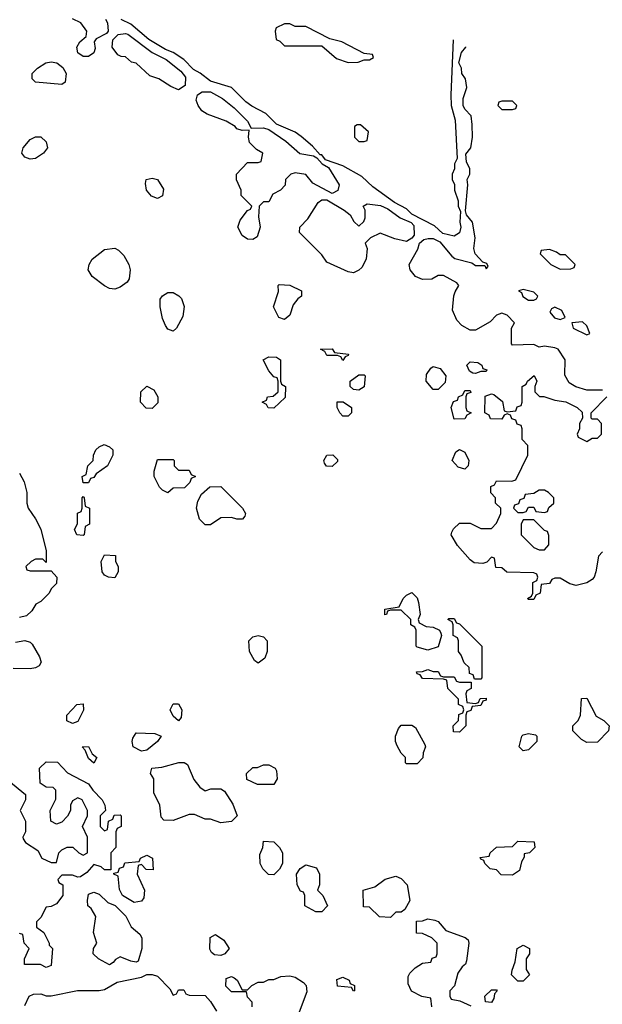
# Model space of a CAD drawing. Header units: inches. Extents: x 2380249 to 2585472, y 382747 to 546448.
# Tile 618 of 626: x 2506891 to 2509089, y 504839 to 508553. Entities that reach past the tile are written whole.
import ezdxf

# ---------------------------------------------------------------- set-up
doc = ezdxf.new("R2010")
doc.units = ezdxf.units.IN
doc.header["$MEASUREMENT"] = 0
doc.layers.add('C5500', color=7, linetype='Continuous')

msp = doc.modelspace()

# ---------------------------------------------------------------- linework, layer by layer
at = {"layer": 'C5500', "color": 4, "elevation": 48}
for points in [[(2507214.8, 508554.8), (2507221.4, 508541.4), (2507224, 508510), (2507218.4, 508501.6), (2507179.6, 508480.4), (2507171.3, 508470), (2507176, 508444), (2507170, 508428), (2507150, 508414), (2507130, 508414), (2507110, 508428), (2507106, 508450), (2507117.2, 508470), (2507142, 508490), (2507144, 508510), (2507121.5, 508541.5), (2507090, 508557)], [(2508526.2, 508477.2), (2508517.3, 508270), (2508518.8, 508230), (2508533.7, 508173.7), (2508541, 508030), (2508531.3, 508010), (2508531.3, 507990), (2508522, 507970), (2508522, 507950), (2508531.1, 507931.1), (2508531.3, 507910), (2508544.7, 507870), (2508544.7, 507850), (2508554, 507830), (2508551, 507790), (2508554.8, 507770), (2508550.5, 507749.5), (2508530, 507736), (2508487, 507747), (2508455.3, 507775.3), (2508370, 507819.3), (2508350, 507839.5), (2508304.2, 507864.2), (2508223, 507923), (2508181.6, 507961.6), (2508110, 508002), (2508044.7, 508024.7), (2508030, 508044), (2508024, 508044), (2507995.8, 508075.8), (2507953, 508113), (2507930, 508129.4), (2507859.6, 508159.6), (2507818.9, 508198.9), (2507766.6, 508226.6), (2507743.8, 508243.8), (2507690, 508297.2), (2507610, 508320.9), (2507571.6, 508351.6), (2507545.8, 508365.8), (2507510, 508402.7), (2507470, 508429.2), (2507440.7, 508440.7), (2507378.4, 508478.4), (2507310, 508536), (2507273.8, 508553.8)], [(2509090, 507155.3), (2509030, 507155.3), (2508988.4, 507168.4), (2508963.1, 507183.1), (2508947.3, 507212.7), (2508948, 507270), (2508922, 507310), (2508910, 507316), (2508870, 507322), (2508850, 507318), (2508830, 507328), (2508750, 507326), (2508746, 507330), (2508746, 507390), (2508758, 507410), (2508730, 507438), (2508710, 507446), (2508690, 507438), (2508666, 507414), (2508610, 507382), (2508590, 507382), (2508559.3, 507399.3), (2508539.3, 507419.3), (2508523.1, 507456.9), (2508528.9, 507511.1), (2508533.2, 507526.8), (2508548, 507550), (2508540.4, 507560.4), (2508490, 507588), (2508470, 507588), (2508445.4, 507574.6), (2508410, 507572.7), (2508383.9, 507583.9), (2508363.7, 507610), (2508359.5, 507630), (2508392.1, 507687.9), (2508399.3, 507710), (2508415.9, 507724.1), (2508431.7, 507728.3), (2508450, 507728.4), (2508475.8, 507715.8), (2508520.7, 507660.7), (2508532.3, 507652.3), (2508595.9, 507635.9), (2508610, 507625.5), (2508645.4, 507625.4), (2508650, 507614), (2508658, 507622), (2508652.9, 507632.9), (2508638, 507638), (2508609.4, 507669.4), (2508604.5, 507690), (2508609.4, 507730), (2508599.3, 507790), (2508576.5, 507816.5), (2508572.1, 507832.1), (2508581.2, 507930), (2508579, 507950), (2508588.7, 507970), (2508588.7, 507990), (2508576.5, 508016.5), (2508573.6, 508046.4), (2508593.2, 508070), (2508599.3, 508110), (2508598, 508158), (2508594, 508190), (2508570, 508215.3), (2508563.7, 508230), (2508563.9, 508256.1), (2508577.5, 508297.5), (2508572.7, 508330), (2508559.3, 508350), (2508558, 508370), (2508548, 508390), (2508557.2, 508430), (2508573.2, 508450), (2508573.2, 508450.6)], [(2509090, 506546), (2509074, 506530), (2509064.7, 506470), (2509058, 506450), (2509050, 506442), (2509030, 506428.7), (2508990, 506419), (2508965.6, 506425.6), (2508930, 506446), (2508910, 506446), (2508898, 506442), (2508890, 506426), (2508858, 506422), (2508854, 506390), (2508838, 506382), (2508830, 506366), (2508810, 506366), (2508806, 506370), (2508822, 506378), (2508826, 506390), (2508826, 506430), (2508842, 506438), (2508846, 506450), (2508842, 506462), (2508830, 506466), (2508728.9, 506468.9), (2508710, 506486), (2508687.3, 506487.3), (2508682, 506522), (2508670, 506526), (2508652.7, 506507.3), (2508638, 506502), (2508604.7, 506504.7), (2508590, 506515.3), (2508542, 506570), (2508518, 506610), (2508520.4, 506619.6), (2508527.3, 506632.7), (2508550, 506654), (2508590, 506654), (2508630, 506634), (2508670, 506634), (2508690, 506654), (2508706, 506690), (2508706, 506710), (2508686, 506730), (2508686, 506750), (2508668.4, 506768.4), (2508668, 506792), (2508682, 506798), (2508690, 506814), (2508747.3, 506812.7), (2508762, 506818), (2508808, 506910), (2508807.3, 506947.3), (2508786, 506970), (2508786, 507010), (2508782, 507022), (2508767.3, 507027.3), (2508762, 507042), (2508747.3, 507047.3), (2508742, 507062), (2508730, 507066), (2508718, 507062), (2508710, 507046), (2508667.3, 507047.3), (2508662, 507062), (2508646, 507070), (2508647.3, 507132.7), (2508670, 507142), (2508679.6, 507139.6), (2508712.7, 507112.7), (2508718, 507078), (2508730, 507074), (2508762, 507078), (2508767.3, 507092.7), (2508782, 507098), (2508786, 507110), (2508786, 507170), (2508802, 507178), (2508806, 507190), (2508831.6, 507211.6), (2508842, 507190), (2508834, 507170), (2508834, 507150), (2508852, 507132), (2508868, 507132), (2508910, 507118), (2508951.1, 507111.1), (2508994, 507090), (2509012.7, 507072.7), (2509014, 507050), (2509002, 507030), (2509002, 507010), (2508994, 506990), (2508998, 506978), (2509030, 506962), (2509050, 506974), (2509070, 506974), (2509086, 506990), (2509086, 507030), (2509070, 507046), (2509050, 507046), (2509046, 507050), (2509046, 507070), (2509106, 507130)], [(2506890, 506842.8), (2506908, 506810), (2506918, 506770), (2506917.3, 506730), (2506922.8, 506710), (2506950.6, 506670), (2506970, 506631.3), (2506990.9, 506549.1), (2506990, 506506), (2506978, 506518), (2506950, 506518), (2506934, 506510), (2506914, 506490), (2506918, 506478), (2506930, 506474), (2507010, 506474), (2507030.7, 506450), (2507030, 506426), (2507010, 506406), (2507002, 506390), (2506970, 506358), (2506951.6, 506348.4), (2506936.9, 506323.1), (2506916, 506304), (2506890, 506298)], [(2506875.3, 506204.7), (2506910, 506211.3), (2506930, 506204.7), (2506937.3, 506197.3), (2506966, 506150), (2506972, 506130), (2506964.7, 506115.3), (2506950, 506108.7), (2506930, 506104), (2506866, 506106)], [(2506850, 505682), (2506912, 505630), (2506912, 505610), (2506892, 505570), (2506912, 505530), (2506912, 505490), (2506902, 505470), (2506903.6, 505463.6), (2506912, 505450), (2506958.8, 505418.8), (2506974, 505390), (2507010, 505374), (2507030, 505374), (2507038, 505410), (2507050, 505422), (2507070, 505432), (2507091.6, 505431.6), (2507114, 505410), (2507130, 505402), (2507146, 505410), (2507146, 505470), (2507128, 505510), (2507146, 505550), (2507146, 505570), (2507126, 505610), (2507110, 505618), (2507090, 505606), (2507082, 505590), (2507082, 505570), (2507071.6, 505548.4), (2507050, 505526), (2507030, 505518), (2507008, 505530), (2507006, 505570), (2507027.3, 505612.7), (2507027.3, 505647.3), (2507016.4, 505656.4), (2506990, 505658), (2506967.3, 505672.7), (2506966, 505730), (2506990, 505754), (2507032.7, 505752.7), (2507071.6, 505711.6), (2507150.7, 505670.7), (2507166.8, 505646.8), (2507202, 505610), (2507212, 505590), (2507214, 505570), (2507194, 505550), (2507194, 505510), (2507210, 505494), (2507222, 505498), (2507226, 505530), (2507242, 505538), (2507247.3, 505552.7), (2507270, 505554), (2507274, 505550), (2507274, 505510), (2507258, 505502), (2507254, 505490), (2507254, 505430), (2507234, 505410), (2507234, 505346), (2507210, 505346), (2507198, 505358), (2507170, 505366), (2507143.6, 505336.4), (2507119.6, 505320.4), (2507110, 505318), (2507090, 505326), (2507050, 505326), (2507034, 505310), (2507038, 505298), (2507054, 505290), (2507054, 505250), (2507030, 505218), (2507010, 505208), (2506990, 505206), (2506970, 505166), (2506954, 505150), (2506954, 505130), (2506982, 505110), (2507002, 505070), (2507002, 505062), (2507014, 505050), (2507010, 504986), (2506990, 504978), (2506968.9, 504988.9), (2506908.7, 504988.7), (2506908.7, 505010), (2506926, 505050), (2506908, 505070), (2506902, 505102), (2506890, 505106)], [(2508446, 504830), (2508442, 504862), (2508408.4, 504868.4), (2508368.7, 504888.7), (2508356.4, 504916.4), (2508356.4, 504943.6), (2508363.1, 504956.9), (2508383.1, 504976.9), (2508410, 504994), (2508442, 504998), (2508447.3, 505012.7), (2508462, 505018), (2508466, 505030), (2508466, 505070), (2508446, 505090), (2508410, 505106), (2508387.3, 505107.3), (2508387.3, 505152.7), (2508410, 505154), (2508430, 505162), (2508456.9, 505156.9), (2508470, 505152), (2508498, 505118), (2508571.6, 505091.6), (2508582, 505082), (2508584.7, 505070), (2508576.9, 505003.1), (2508572, 504990), (2508559.6, 504980.4), (2508543.6, 504956.4), (2508531.6, 504908.4), (2508514, 504890), (2508514, 504870), (2508518, 504858), (2508551.6, 504851.6), (2508592.7, 504832.7)], [(2506910, 504834), (2506926, 504870), (2506943.1, 504876.9), (2506970, 504878), (2506990, 504871.3), (2507010, 504871), (2507109.3, 504890.7), (2507190, 504890.8), (2507210, 504894.8), (2507258, 504922), (2507350, 504942), (2507370, 504952), (2507390, 504952), (2507410, 504944.7), (2507456.9, 504896.9), (2507470, 504874), (2507482, 504878), (2507490, 504894), (2507510, 504894), (2507518, 504878), (2507530, 504874), (2507590, 504872), (2507611, 504850), (2507633.2, 504813.2)], [(2507768, 504830), (2507767.3, 504847.3), (2507750, 504866), (2507746, 504886), (2507690, 504886), (2507667.8, 504907.8), (2507670, 504936), (2507690, 504944), (2507699.3, 504939.3), (2507711.3, 504930), (2507730, 504894), (2507750, 504894), (2507766, 504910), (2507790, 504922), (2507810, 504922), (2507830, 504932), (2507850, 504932), (2507876.4, 504943.6), (2507910, 504946), (2507930, 504941), (2507961.4, 504921.4), (2507971, 504910), (2507974.4, 504885.6), (2507941, 504799)]]:
    msp.add_lwpolyline(points, dxfattribs=at)
for points in [[(2507910, 508538), (2507890, 508538), (2507858, 508522), (2507854, 508510), (2507858, 508478), (2507872.7, 508472.7), (2507890, 508454), (2508030, 508454), (2508086.4, 508406.4), (2508130, 508392), (2508167.3, 508392.7), (2508190, 508402), (2508210, 508402), (2508226, 508410), (2508222, 508422), (2508190, 508426), (2508106, 508470), (2508060.4, 508480.4), (2507970, 508528), (2507930, 508528)], [(2507490, 508288.7), (2507460.9, 508300.9), (2507415.3, 508330), (2507381.5, 508341.5), (2507330, 508388.7), (2507312.9, 508392.9), (2507290, 508413.2), (2507274, 508414), (2507261.2, 508421.2), (2507239, 508450), (2507242.5, 508477.5), (2507262.7, 508497.3), (2507290, 508501.6), (2507298.7, 508498.7), (2507391, 508430), (2507443.4, 508403.4), (2507498.7, 508358.7), (2507515.8, 508335.8), (2507515.2, 508304.8)], [(2507050, 508308.7), (2506950, 508318), (2506938, 508330), (2506938, 508350), (2506958, 508370), (2506989.3, 508390.7), (2507010, 508394.8), (2507030.5, 508390.5), (2507053.4, 508373.4), (2507066, 508350), (2507062, 508318)], [(2507763.6, 508143.6), (2507810, 508144.9), (2507830, 508139.1), (2507894.4, 508094.4), (2507948.1, 508048.1), (2507999.3, 508039.3), (2508012, 508032), (2508031.3, 508010), (2508055.2, 507995.2), (2508096, 507930), (2508090.8, 507909.2), (2508070, 507898), (2507996, 507936), (2507970, 507968.7), (2507930, 507975.3), (2507914, 507970), (2507894, 507950), (2507891.6, 507928.4), (2507874, 507910), (2507845.4, 507894.6), (2507830, 507866), (2507810, 507866), (2507794, 507850), (2507792, 507810), (2507798, 507770), (2507786, 507734), (2507770, 507724), (2507750, 507725.2), (2507730, 507739), (2507714, 507770), (2507722.7, 507797.3), (2507750, 507834), (2507762, 507838), (2507766, 507850), (2507726, 507890), (2507726, 507910), (2507708.9, 507948.9), (2507708.7, 507970), (2507750, 508014), (2507790, 508014), (2507802, 508018), (2507808, 508050), (2507784, 508064), (2507758, 508090), (2507754, 508110), (2507756.4, 508136.4), (2507730, 508135.3), (2507710, 508142), (2507704, 508150), (2507669.2, 508170), (2507597.4, 508197.4), (2507578, 508210), (2507563.7, 508230), (2507557, 508250), (2507561.2, 508270), (2507578.9, 508281.1), (2507610, 508281.6), (2507655.9, 508255.9), (2507700.3, 508220.3), (2507750.4, 508170.4)], [(2508750, 508246), (2508710, 508246), (2508698, 508242), (2508694, 508230), (2508710, 508214), (2508750, 508214), (2508762, 508218), (2508766, 508230)], [(2508176.4, 508156.4), (2508163.6, 508156.4), (2508154, 508150), (2508154, 508110), (2508170, 508094), (2508190, 508094), (2508202, 508098), (2508206, 508130)], [(2506930, 508026.6), (2506910, 508034), (2506899.3, 508050), (2506903.7, 508070), (2506930, 508100.7), (2506950, 508111), (2506970, 508111.3), (2506990, 508092), (2506996, 508070), (2506981, 508050), (2506950, 508029.5)], [(2507410, 507879.3), (2507387.7, 507887.7), (2507369.3, 507910), (2507364.7, 507935.3), (2507368, 507950), (2507390, 507956), (2507410.5, 507950.5), (2507433.7, 507913.7), (2507430, 507889)], [(2508170, 507774), (2508188.4, 507791.6), (2508194.6, 507805.4), (2508194.6, 507834.6), (2508186, 507850), (2508201.2, 507858.8), (2508252.4, 507852.4), (2508279.2, 507839.2), (2508326, 507806), (2508368.1, 507788.1), (2508377.3, 507777.3), (2508379, 507741), (2508370.7, 507729.3), (2508350, 507716), (2508306, 507726), (2508250, 507748), (2508214, 507730), (2508194, 507710), (2508202, 507690), (2508198, 507650), (2508181, 507619), (2508170, 507608), (2508150, 507598), (2508130, 507602), (2508050, 507638), (2508030, 507666), (2507946, 507750), (2507948, 507770), (2507978, 507802), (2508016.4, 507863.6), (2508030, 507874), (2508050, 507874), (2508115.3, 507835.3), (2508136.9, 507816.9), (2508151.6, 507791.6)], [(2507250, 507537.2), (2507230, 507539.3), (2507210, 507549.2), (2507164.1, 507584.1), (2507149.4, 507609.4), (2507153.2, 507630), (2507164, 507650), (2507210, 507686.8), (2507250, 507691.3), (2507264, 507684), (2507283.4, 507663.4), (2507303, 507630), (2507307.7, 507610), (2507304, 507576), (2507296.3, 507563.7), (2507270, 507544)], [(2508890, 507686), (2508858, 507682), (2508854, 507670), (2508894, 507630), (2508930, 507612), (2508970, 507614), (2508982, 507618), (2508986, 507630), (2508950, 507666), (2508930, 507666), (2508916.4, 507676.4)], [(2507890, 507422), (2507868.7, 507430), (2507848.7, 507470), (2507867.3, 507527.3), (2507866, 507550), (2507870, 507554), (2507910, 507552), (2507954, 507530), (2507954, 507510), (2507939.6, 507500.4), (2507922.8, 507477.2), (2507910, 507438)], [(2507470, 507378), (2507450, 507386), (2507440.2, 507400.2), (2507430, 507426), (2507421.2, 507470), (2507421.2, 507498.8), (2507428.9, 507511.1), (2507450, 507524.7), (2507470, 507524.7), (2507491.1, 507511.1), (2507501, 507501), (2507511.3, 507471.3), (2507506.4, 507433.6), (2507482, 507390)], [(2508790, 507535.1), (2508772, 507530), (2508783.5, 507523.5), (2508788.9, 507508.9), (2508810, 507495.5), (2508830, 507494.8), (2508840.4, 507499.6), (2508845.2, 507510), (2508830, 507525.2)], [(2508910, 507469), (2508896.9, 507463.1), (2508891, 507450), (2508908.9, 507428.9), (2508930, 507422), (2508948.7, 507430), (2508936, 507456)], [(2509014, 507414), (2508974, 507410), (2508978.8, 507390), (2509030, 507364.9), (2509042, 507370), (2509030, 507398)], [(2508110, 507268), (2508102, 507282), (2508090, 507286), (2508050, 507286), (2508042, 507302), (2508026, 507310), (2508070, 507312), (2508078, 507298), (2508131.1, 507291.1), (2508130, 507286), (2508118, 507282)], [(2507850, 507088), (2507828.7, 507088.7), (2507822, 507102), (2507806, 507110), (2507822, 507118), (2507826, 507130), (2507847.3, 507132.7), (2507866, 507150), (2507866, 507190), (2507862, 507202), (2507850, 507206), (2507830, 507228), (2507808.7, 507270), (2507830, 507282), (2507859.6, 507279.6), (2507874, 507270), (2507874, 507190), (2507878, 507178), (2507894, 507170), (2507891.6, 507128.4)], [(2508610, 507218), (2508600.4, 507220.4), (2508587.3, 507227.3), (2508578, 507250), (2508590, 507262), (2508619.6, 507259.6), (2508634, 507250), (2508638, 507238), (2508652.7, 507232.7), (2508650, 507226), (2508630, 507226)], [(2508170, 507155.3), (2508150, 507158), (2508138, 507170), (2508138, 507190), (2508170, 507214), (2508190, 507214), (2508194, 507210), (2508190, 507168.7)], [(2508450, 507158), (2508424, 507190), (2508425.6, 507214.4), (2508441.2, 507238.8), (2508450, 507244.7), (2508477.3, 507237.3), (2508498, 507210), (2508495.3, 507184.7), (2508470, 507158)], [(2507390, 507086), (2507367.3, 507087.3), (2507346, 507110), (2507348, 507150), (2507370, 507171.3), (2507396.9, 507156.9), (2507412, 507130), (2507411.6, 507108.4)], [(2508530, 507046), (2508518, 507090), (2508527.3, 507112.7), (2508542, 507118), (2508546, 507130), (2508562, 507138), (2508570, 507154), (2508590, 507154), (2508592.7, 507147.3), (2508578, 507142), (2508574, 507130), (2508574, 507090), (2508578, 507078), (2508594, 507070), (2508578, 507062), (2508570, 507048)], [(2508110, 507058), (2508098, 507070), (2508088, 507090), (2508088.7, 507111.3), (2508111.6, 507111.6), (2508142, 507090), (2508142, 507070), (2508130, 507058)], [(2507130, 506806), (2507126, 506830), (2507142, 506838), (2507148, 506870), (2507168, 506890), (2507168.9, 506911.1), (2507178, 506930), (2507190, 506942), (2507208.9, 506951.1), (2507230, 506942), (2507242, 506930), (2507242, 506910), (2507222, 506870), (2507179.6, 506840.4), (2507170, 506826), (2507158, 506822), (2507150, 506806)], [(2508570, 506858), (2508544.7, 506864.7), (2508522, 506890), (2508536.4, 506923.6), (2508550, 506932), (2508570, 506922), (2508584.7, 506890), (2508582, 506870)], [(2507490, 506854), (2507530, 506854), (2507538, 506838), (2507554, 506830), (2507538, 506822), (2507532.7, 506807.3), (2507512.7, 506787.3), (2507470, 506786), (2507450, 506768), (2507430, 506778), (2507418, 506790), (2507398, 506830), (2507398, 506850), (2507410, 506894), (2507470, 506894), (2507474, 506890), (2507474, 506870)], [(2508070, 506868), (2508048.4, 506868.4), (2508040.4, 506880.4), (2508038, 506890), (2508049, 506911), (2508071.6, 506911.6), (2508090, 506894), (2508090, 506886)], [(2507731.3, 506668.7), (2507710, 506669), (2507690, 506675.3), (2507650, 506674), (2507610, 506648), (2507590, 506648), (2507569.1, 506669.1), (2507558, 506710), (2507563.1, 506736.9), (2507576.4, 506763.6), (2507608.4, 506791.6), (2507650, 506792), (2507731.1, 506711.1), (2507742, 506690), (2507739.6, 506680.4)], [(2508870, 506778), (2508850, 506778), (2508830, 506766), (2508798, 506762), (2508792.7, 506747.3), (2508778, 506742), (2508772.7, 506727.3), (2508758, 506722), (2508754, 506710), (2508770, 506694), (2508790, 506694), (2508802, 506698), (2508810, 506714), (2508830, 506714), (2508838, 506698), (2508870, 506694), (2508882, 506698), (2508887.3, 506712.7), (2508906, 506730), (2508906, 506750), (2508886, 506770)], [(2507130, 506608), (2507106, 506610), (2507098, 506630), (2507108.4, 506651.6), (2507108.9, 506691.1), (2507122, 506698), (2507126, 506710), (2507126, 506750), (2507130, 506754), (2507134, 506750), (2507138, 506718), (2507154, 506710), (2507154, 506650), (2507138, 506642), (2507134, 506610)], [(2508830, 506666), (2508790, 506666), (2508782, 506650), (2508782, 506610), (2508830, 506562), (2508850, 506554), (2508870, 506554), (2508887.3, 506572.7), (2508887.3, 506607.3), (2508882, 506622), (2508870, 506626)], [(2507250, 506448), (2507226, 506450), (2507210, 506458), (2507202, 506470), (2507198, 506510), (2507210, 506534), (2507251.6, 506531.6), (2507252, 506510), (2507262, 506490), (2507262, 506470)], [(2508430, 506175.3), (2508390, 506186), (2508386, 506190), (2508386, 506250), (2508382, 506262), (2508366, 506270), (2508366, 506290), (2508330, 506326), (2508290, 506326), (2508278, 506322), (2508274, 506310), (2508268.4, 506308.4), (2508268, 506330), (2508322, 506338), (2508338, 506370), (2508350, 506382), (2508370, 506392), (2508390, 506372), (2508395.3, 506355.3), (2508402, 506310), (2508394, 506290), (2508398, 506278), (2508424.7, 506264.7), (2508450, 506262), (2508474, 506250), (2508479.6, 506239.6), (2508482, 506230), (2508470, 506188)], [(2508606, 506066), (2508602, 506082), (2508587.3, 506087.3), (2508586, 506110), (2508567.3, 506127.3), (2508556.4, 506156.4), (2508546, 506170), (2508546, 506210), (2508542, 506222), (2508526, 506230), (2508526, 506270), (2508522, 506282), (2508506, 506290), (2508510, 506294), (2508530, 506294), (2508538, 506278), (2508550, 506274), (2508634, 506190), (2508634, 506070), (2508630, 506066)], [(2507790, 506126), (2507776.4, 506136.4), (2507758, 506170), (2507755.3, 506210), (2507770, 506224.7), (2507790.8, 506230.8), (2507810, 506224.7), (2507824.7, 506210), (2507824.7, 506170), (2507815.3, 506144.7)], [(2508450, 506094), (2508470, 506094), (2508478, 506078), (2508490, 506074), (2508530, 506074), (2508538, 506058), (2508550, 506054), (2508594, 506054), (2508594, 506030), (2508578, 506022), (2508574, 506010), (2508578, 505978), (2508610, 505974), (2508622, 505978), (2508627.3, 505992.7), (2508650, 505994), (2508650, 505986), (2508638, 505982), (2508630, 505966), (2508598, 505962), (2508592.7, 505947.3), (2508578, 505942), (2508574, 505930), (2508574, 505890), (2508550, 505866), (2508527.3, 505867.3), (2508526, 505890), (2508546, 505910), (2508547.3, 505932.7), (2508562, 505938), (2508566, 505950), (2508562, 505962), (2508546, 505970), (2508546, 505990), (2508506, 506030), (2508502, 506062), (2508490, 506066), (2508410, 506068), (2508402, 506082), (2508390, 506086), (2508387.3, 506092.7), (2508410, 506094), (2508430, 506102)], [(2509030, 505826), (2509010, 505838), (2508978, 505870), (2508978, 505890), (2508998, 505910), (2509006, 505930), (2509010, 505992), (2509030, 505994), (2509065.4, 505925.4), (2509094, 505910), (2509114, 505890), (2509112, 505870), (2509070, 505828)], [(2507090, 505898), (2507068.7, 505908.7), (2507068.7, 505930), (2507106, 505970), (2507130, 505972), (2507131.1, 505948.9), (2507110, 505906)], [(2507490, 505908), (2507470, 505926), (2507458, 505950), (2507470, 505972), (2507490, 505972), (2507502, 505950), (2507499.6, 505920.4)], [(2508350, 505746), (2508346, 505750), (2508346, 505770), (2508330, 505786), (2508314.6, 505814.6), (2508308.7, 505830), (2508308.7, 505850), (2508320.2, 505879.8), (2508330, 505892), (2508370, 505892), (2508383.6, 505883.6), (2508419.6, 505819.6), (2508422, 505810), (2508412.7, 505787.3), (2508411.6, 505768.4), (2508390, 505746)], [(2507350, 505793.3), (2507319.3, 505810), (2507315.1, 505830), (2507317.5, 505842.5), (2507330, 505862.8), (2507400.7, 505860.7), (2507424.7, 505850), (2507410.8, 505830), (2507370, 505797.6)], [(2508790, 505795.3), (2508775.3, 505810), (2508785.2, 505850), (2508790, 505856), (2508810, 505861), (2508836, 505856), (2508842, 505850), (2508842, 505830), (2508810, 505799)], [(2507170, 505748.7), (2507150, 505766), (2507138, 505798), (2507126, 505810), (2507150, 505812), (2507163.6, 505783.6), (2507182, 505770)], [(2507590, 505644.7), (2507611.6, 505651.6), (2507650, 505652), (2507663.6, 505643.6), (2507694.4, 505594.4), (2507711.3, 505550), (2507690, 505529), (2507650, 505524), (2507610, 505538), (2507590, 505538), (2507550, 505555.3), (2507530, 505555.3), (2507470, 505532.7), (2507434, 505534), (2507424.7, 505544.7), (2507419.5, 505590), (2507396.2, 505636.2), (2507397.2, 505690), (2507384.5, 505710), (2507389.3, 505730), (2507426.3, 505733.7), (2507491.1, 505751.1), (2507511.1, 505751.1), (2507523.6, 505743.6), (2507547.1, 505687.1), (2507570, 505658)], [(2507850, 505668), (2507788.4, 505668.4), (2507747.3, 505687.3), (2507746, 505710), (2507770, 505732), (2507787.3, 505732.7), (2507810, 505742), (2507830, 505742), (2507854, 505730), (2507859.6, 505719.6), (2507862, 505690)], [(2507850, 505328), (2507828.9, 505328.9), (2507808, 505350), (2507798, 505370), (2507796.4, 505403.6), (2507808, 505430), (2507810, 505454), (2507850, 505452), (2507871.1, 505431.1), (2507882, 505410), (2507882, 505370), (2507871.1, 505348.9)], [(2508750, 505326), (2508707.3, 505327.3), (2508690, 505346), (2508666, 505350), (2508646, 505370), (2508642, 505382), (2508630, 505386), (2508627.3, 505392.7), (2508662, 505398), (2508666, 505410), (2508690, 505432), (2508750, 505434), (2508770, 505454), (2508831.6, 505451.6), (2508834, 505430), (2508814, 505410), (2508794, 505406), (2508794, 505394), (2508783.6, 505376.4), (2508776, 505344)], [(2507394, 505346), (2507368, 505348), (2507350, 505366), (2507338, 505362), (2507334, 505330), (2507362, 505270), (2507359.6, 505240.4), (2507350, 505228), (2507323.1, 505223.1), (2507278, 505250), (2507267.3, 505272.7), (2507262, 505322), (2507246, 505330), (2507246, 505334), (2507262, 505338), (2507267.3, 505352.7), (2507282, 505358), (2507287.3, 505372.7), (2507342, 505378), (2507346, 505390), (2507370, 505402), (2507392, 505390)], [(2508030, 505188), (2508008.4, 505188.4), (2507966, 505210), (2507966, 505250), (2507962, 505262), (2507950, 505266), (2507938, 505290), (2507935.3, 505330), (2507948.9, 505351.1), (2507970, 505364.7), (2508010, 505354), (2508022, 505330), (2508022, 505290), (2508014, 505270), (2508034, 505250), (2508052, 505210)], [(2508290, 505166), (2508248.4, 505168.4), (2508210, 505206), (2508187.3, 505207.3), (2508186, 505270), (2508230, 505282), (2508270, 505311.3), (2508310, 505322), (2508330, 505314), (2508352, 505290), (2508362, 505230), (2508343.6, 505196.4), (2508330, 505186), (2508310, 505186)], [(2507330, 504998), (2507310, 505002), (2507270, 505018), (2507251.6, 505008.4), (2507243.6, 504996.4), (2507230, 504988), (2507188, 505010), (2507168, 505030), (2507168.7, 505050), (2507182, 505070), (2507169, 505110), (2507178, 505170), (2507160.4, 505200.4), (2507148, 505210), (2507146, 505230), (2507150, 505254), (2507170, 505262), (2507190, 505254), (2507223.6, 505223.6), (2507251.3, 505211.3), (2507291, 505171), (2507311.6, 505131.6), (2507343.6, 505103.6), (2507352, 505090), (2507352, 505050), (2507338, 505002)], [(2507650, 505023.7), (2507625.6, 505025.6), (2507614.2, 505034.2), (2507607.5, 505047.5), (2507609.5, 505090.5), (2507630, 505102.8), (2507661.4, 505081.4), (2507681, 505050), (2507664.7, 505030)], [(2508770, 504926), (2508746, 504950), (2508748, 504968), (2508760.4, 504999.6), (2508768, 505050), (2508790, 505062), (2508814, 505050), (2508814, 505030), (2508802, 505010), (2508802, 504970), (2508814, 504950), (2508790, 504926)], [(2508150, 504888), (2508142, 504902), (2508090, 504908), (2508087.3, 504932.7), (2508110, 504942), (2508134, 504930), (2508138, 504918), (2508154, 504910), (2508154, 504890)], [(2508670, 504846), (2508648, 504848), (2508646, 504870), (2508670, 504894), (2508690, 504894), (2508692, 504890), (2508682, 504878), (2508679.6, 504860.4)]]:
    msp.add_lwpolyline(points, close=True, dxfattribs=at)

doc.saveas('drawing.dxf')
